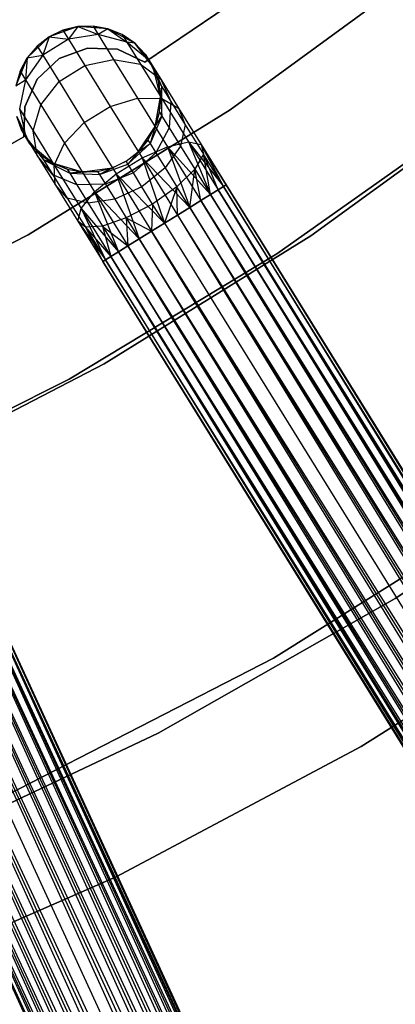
# Model space of a CAD drawing. Extents: x -102 to 102, y -101 to 102.
# Tile 304 of 481: x 21 to 26, y -47 to -34. Entities that reach past the tile are written whole.
import ezdxf

# ---------------------------------------------------------------- set-up
doc = ezdxf.new("R2010")
doc.units = 0
doc.header["$LTSCALE"] = 25.4
doc.layers.get('0').update_dxf_attribs({"linetype": 'CONTINUOUS'})

# ---------------------------------------------------------------- blocks, each defined once
blk = doc.blocks.new('NL2500011659_STL')
at = {"color": 0}
for p, q in [((26.331, -33.315, 1), (23.704, -35.232, 1)), ((23.704, -35.232, -6.5), (26.331, -33.315, -6.5)), ((23.704, -35.232, -6.5), (26.331, -33.315, -6.5)), ((26.331, -33.315, 1), (23.704, -35.232, 1)), ((23.835, -33.698), (22.538, -34.578)), ((22.538, -34.578, -2), (23.835, -33.698, -2)), ((22.538, -34.578, -2), (23.835, -33.698, -2)), ((23.835, -33.698), (22.538, -34.578)), ((21.618, -34.093, 0), (21.226, -34.234, 0)), ((21.618, -34.093, 0), (21.226, -34.234, 0)), ((21.618, -34.093, -5.5), (21.415, -34.143, -5.5)), ((21.415, -34.143, -5.5), (21.618, -34.093, 0)), ((21.415, -34.143, -5.5), (21.618, -34.093, 0)), ((21.618, -34.093, -5.5), (21.415, -34.143, -5.5)), ((21.618, -34.093, -5.5), (21.491, -34.267, -6.42)), ((21.618, -34.093, -5.5), (21.491, -34.267, -6.42)), ((21.827, -34.087, -5.5), (21.618, -34.093, 0)), ((21.827, -34.087, -5.5), (21.618, -34.093, -5.5)), ((21.827, -34.087, -5.5), (21.618, -34.093, 0)), ((21.827, -34.087, -5.5), (21.618, -34.093, -5.5)), ((22.032, -34.124, 0), (21.618, -34.093, 0)), ((22.032, -34.124, 0), (21.618, -34.093, 0)), ((21.618, -34.093, -5.5), (21.618, -34.093, 0)), ((21.618, -34.093, -5.5), (21.618, -34.093, 0)), ((21.618, -34.093, -5.5), (21.899, -34.203, -6.368)), ((21.618, -34.093, -5.5), (21.899, -34.203, -6.368)), ((22.032, -34.124, -5.5), (21.827, -34.087, -5.5)), ((21.827, -34.087, -5.5), (22.032, -34.124, 0)), ((21.827, -34.087, -5.5), (22.032, -34.124, 0)), ((21.827, -34.087, -5.5), (21.899, -34.203, -6.368)), ((21.827, -34.087, -5.5), (21.899, -34.203, -6.368)), ((22.032, -34.124, -5.5), (21.827, -34.087, -5.5)), ((21.226, -34.234, 0), (20.926, -34.521, 0)), ((21.226, -34.234, 0), (20.926, -34.521, 0)), ((21.226, -34.234, 0), (21.061, -34.362, -5.5)), ((21.226, -34.234, -5.5), (21.061, -34.362, -5.5)), ((21.226, -34.234, 0), (21.061, -34.362, -5.5)), ((21.226, -34.234, -5.5), (21.061, -34.362, -5.5)), ((21.226, -34.234, -5.5), (21.138, -34.486, -6.42)), ((21.226, -34.234, -5.5), (21.138, -34.486, -6.42)), ((21.415, -34.143, -5.5), (21.226, -34.234, 0)), ((21.415, -34.143, -5.5), (21.226, -34.234, 0)), ((21.415, -34.143, -5.5), (21.226, -34.234, -5.5)), ((21.415, -34.143, -5.5), (21.226, -34.234, -5.5)), ((21.226, -34.234, -5.5), (21.226, -34.234, 0)), ((21.226, -34.234, -5.5), (21.226, -34.234, 0)), ((21.226, -34.234, -5.5), (21.491, -34.267, -6.42)), ((21.226, -34.234, -5.5), (21.491, -34.267, -6.42)), ((21.415, -34.143, -5.5), (21.491, -34.267, -6.42)), ((21.415, -34.143, -5.5), (21.491, -34.267, -6.42)), ((21.899, -34.203, -6.368), (21.491, -34.267, -6.42)), ((21.899, -34.203, -6.368), (21.491, -34.267, -6.42)), ((22.032, -34.124, -5.5), (21.899, -34.203, -6.368)), ((22.032, -34.124, -5.5), (21.899, -34.203, -6.368)), ((22.29, -34.307, -6.273), (21.899, -34.203, -6.368)), ((21.899, -34.203, -6.368), (22.109, -34.543, -7.151)), ((21.899, -34.203, -6.368), (22.109, -34.543, -7.151)), ((22.29, -34.307, -6.273), (21.899, -34.203, -6.368)), ((22.399, -34.32, 0), (22.032, -34.124, 0)), ((22.226, -34.203, -5.5), (22.032, -34.124, 0)), ((22.399, -34.32, 0), (22.032, -34.124, 0)), ((22.226, -34.203, -5.5), (22.032, -34.124, -5.5)), ((22.032, -34.124, -5.5), (22.032, -34.124, 0)), ((22.226, -34.203, -5.5), (22.032, -34.124, 0)), ((22.032, -34.124, -5.5), (22.032, -34.124, 0)), ((22.032, -34.124, -5.5), (22.29, -34.307, -6.273)), ((22.226, -34.203, -5.5), (22.032, -34.124, -5.5)), ((22.032, -34.124, -5.5), (22.29, -34.307, -6.273)), ((22.399, -34.32, -5.5), (22.226, -34.203, -5.5)), ((22.226, -34.203, -5.5), (22.399, -34.32, 0)), ((22.226, -34.203, -5.5), (22.399, -34.32, 0)), ((22.226, -34.203, -5.5), (22.29, -34.307, -6.273)), ((22.226, -34.203, -5.5), (22.29, -34.307, -6.273)), ((22.399, -34.32, -5.5), (22.226, -34.203, -5.5)), ((21.061, -34.362, -5.5), (20.926, -34.521, 0)), ((21.061, -34.362, -5.5), (20.926, -34.521, -5.5)), ((21.061, -34.362, -5.5), (20.926, -34.521, 0)), ((21.061, -34.362, -5.5), (20.926, -34.521, -5.5)), ((21.061, -34.362, -5.5), (21.138, -34.486, -6.42)), ((21.061, -34.362, -5.5), (21.138, -34.486, -6.42)), ((21.491, -34.267, -6.42), (21.138, -34.486, -6.42)), ((21.491, -34.267, -6.42), (21.138, -34.486, -6.42)), ((21.491, -34.267, -6.42), (21.714, -34.626, -7.251)), ((21.491, -34.267, -6.42), (21.714, -34.626, -7.251)), ((22.399, -34.32, -5.5), (22.29, -34.307, -6.273)), ((22.399, -34.32, -5.5), (22.29, -34.307, -6.273)), ((22.598, -34.559, -6.15), (22.29, -34.307, -6.273)), ((22.29, -34.307, -6.273), (22.477, -34.609, -6.969)), ((22.29, -34.307, -6.273), (22.477, -34.609, -6.969)), ((22.598, -34.559, -6.15), (22.29, -34.307, -6.273)), ((22.653, -34.649, 0), (22.399, -34.32, 0)), ((22.543, -34.471, -5.5), (22.399, -34.32, 0)), ((22.653, -34.649, 0), (22.399, -34.32, 0)), ((22.543, -34.471, -5.5), (22.399, -34.32, -5.5)), ((22.399, -34.32, -5.5), (22.399, -34.32, 0)), ((22.543, -34.471, -5.5), (22.399, -34.32, 0)), ((22.399, -34.32, -5.5), (22.399, -34.32, 0)), ((22.399, -34.32, -5.5), (22.598, -34.559, -6.15)), ((22.543, -34.471, -5.5), (22.399, -34.32, -5.5)), ((22.399, -34.32, -5.5), (22.598, -34.559, -6.15)), ((21.138, -34.486, -6.42), (20.9, -34.822, -6.368)), ((21.138, -34.486, -6.42), (20.9, -34.822, -6.368)), ((20.926, -34.521, -5.5), (21.138, -34.486, -6.42)), ((20.926, -34.521, -5.5), (21.138, -34.486, -6.42)), ((21.138, -34.486, -6.42), (21.361, -34.845, -7.251)), ((21.138, -34.486, -6.42), (21.361, -34.845, -7.251)), ((21.751, -34.387), (21.363, -34.531)), ((21.363, -34.531, -2), (21.751, -34.387, -2)), ((21.363, -34.531, -2), (21.751, -34.387, -2)), ((21.751, -34.387), (21.363, -34.531)), ((22.163, -34.404), (21.751, -34.387)), ((21.751, -34.387), (21.751, -34.387, -2)), ((21.751, -34.387, -2), (22.163, -34.404, -2)), ((21.751, -34.387), (21.751, -34.387, -2)), ((21.751, -34.387, -2), (22.163, -34.404, -2)), ((22.163, -34.404), (21.751, -34.387)), ((22.538, -34.578), (22.163, -34.404)), ((22.163, -34.404), (22.163, -34.404, -2)), ((22.163, -34.404, -2), (22.538, -34.578, -2)), ((22.163, -34.404), (22.163, -34.404, -2)), ((22.163, -34.404, -2), (22.538, -34.578, -2)), ((22.538, -34.578), (22.163, -34.404)), ((22.543, -34.471, -5.5), (22.598, -34.559, -6.15)), ((22.543, -34.471, -5.5), (22.653, -34.649, 0)), ((22.543, -34.471, -5.5), (22.653, -34.649, 0)), ((22.543, -34.471, -5.5), (22.598, -34.559, -6.15)), ((20.926, -34.521, 0), (20.769, -34.906, 0)), ((20.926, -34.521, 0), (20.769, -34.906, 0)), ((20.926, -34.521, -5.5), (20.827, -34.705, -5.5)), ((20.827, -34.705, -5.5), (20.926, -34.521, 0)), ((20.827, -34.705, -5.5), (20.926, -34.521, 0)), ((20.926, -34.521, -5.5), (20.827, -34.705, -5.5)), ((20.926, -34.521, -5.5), (20.9, -34.822, -6.368)), ((20.926, -34.521, -5.5), (20.9, -34.822, -6.368)), ((20.926, -34.521, -5.5), (20.926, -34.521, 0)), ((20.926, -34.521, -5.5), (20.926, -34.521, 0)), ((21.363, -34.531), (21.061, -34.813)), ((21.061, -34.813, -2), (21.363, -34.531, -2)), ((21.061, -34.813, -2), (21.363, -34.531, -2)), ((21.363, -34.531), (21.061, -34.813)), ((21.361, -34.845, -7.251), (21.714, -34.626, -7.251)), ((21.361, -34.845, -7.251), (21.714, -34.626, -7.251)), ((21.363, -34.531), (21.363, -34.531, -2)), ((21.363, -34.531), (21.363, -34.531, -2)), ((21.714, -34.626, -7.251), (22.109, -34.543, -7.151)), ((21.714, -34.626, -7.251), (22.109, -34.543, -7.151)), ((21.714, -34.626, -7.251), (22.061, -35.186, -7.909)), ((21.714, -34.626, -7.251), (22.061, -35.186, -7.909)), ((22.109, -34.543, -7.151), (22.436, -35.071, -7.773)), ((22.109, -34.543, -7.151), (22.436, -35.071, -7.773)), ((22.109, -34.543, -7.151), (22.477, -34.609, -6.969)), ((22.109, -34.543, -7.151), (22.477, -34.609, -6.969)), ((22.477, -34.609, -6.969), (22.768, -35.079, -7.523)), ((22.477, -34.609, -6.969), (22.768, -35.079, -7.523)), ((22.477, -34.609, -6.969), (22.755, -34.813, -6.737)), ((22.477, -34.609, -6.969), (22.755, -34.813, -6.737)), ((22.538, -34.578), (22.538, -34.578, -2)), ((22.538, -34.578), (22.538, -34.578, -2)), ((22.653, -34.649, -5.5), (22.598, -34.559, -6.15)), ((22.653, -34.649, -5.5), (22.598, -34.559, -6.15)), ((22.768, -34.916, -6.023), (22.598, -34.559, -6.15)), ((22.598, -34.559, -6.15), (22.755, -34.813, -6.737)), ((22.598, -34.559, -6.15), (22.755, -34.813, -6.737)), ((22.768, -34.916, -6.023), (22.598, -34.559, -6.15)), ((20.827, -34.705, -5.5), (20.769, -34.906, 0)), ((20.827, -34.705, -5.5), (20.769, -34.906, -5.5)), ((20.827, -34.705, -5.5), (20.769, -34.906, 0)), ((20.827, -34.705, -5.5), (20.769, -34.906, -5.5)), ((20.827, -34.705, -5.5), (20.9, -34.822, -6.368)), ((20.827, -34.705, -5.5), (20.9, -34.822, -6.368)), ((22.752, -35.053, 0), (22.653, -34.649, 0)), ((22.724, -34.846, -5.5), (22.653, -34.649, 0)), ((22.752, -35.053, 0), (22.653, -34.649, 0)), ((22.724, -34.846, -5.5), (22.653, -34.649, -5.5)), ((22.653, -34.649, -5.5), (22.653, -34.649, 0)), ((22.724, -34.846, -5.5), (22.653, -34.649, 0)), ((22.653, -34.649, -5.5), (22.653, -34.649, 0)), ((22.653, -34.649, -5.5), (22.768, -34.916, -6.023)), ((22.724, -34.846, -5.5), (22.653, -34.649, -5.5)), ((22.653, -34.649, -5.5), (22.768, -34.916, -6.023)), ((20.769, -34.906, -5.5), (20.9, -34.822, -6.368)), ((20.769, -34.906, -5.5), (20.9, -34.822, -6.368)), ((20.9, -34.822, -6.368), (20.818, -35.219, -6.273)), ((20.9, -34.822, -6.368), (20.818, -35.219, -6.273)), ((21.061, -34.813), (20.892, -35.19)), ((20.892, -35.19, -2), (21.061, -34.813, -2)), ((20.892, -35.19, -2), (21.061, -34.813, -2)), ((21.061, -34.813), (20.892, -35.19)), ((20.9, -34.822, -6.368), (21.11, -35.162, -7.151)), ((20.9, -34.822, -6.368), (21.11, -35.162, -7.151)), ((21.061, -34.813), (21.061, -34.813, -2)), ((21.061, -34.813), (21.061, -34.813, -2)), ((21.11, -35.162, -7.151), (21.361, -34.845, -7.251)), ((21.11, -35.162, -7.151), (21.361, -34.845, -7.251)), ((21.361, -34.845, -7.251), (21.707, -35.405, -7.909)), ((21.361, -34.845, -7.251), (21.707, -35.405, -7.909)), ((22.752, -35.053, -5.5), (22.724, -34.846, -5.5)), ((22.724, -34.846, -5.5), (22.752, -35.053, 0)), ((22.724, -34.846, -5.5), (22.752, -35.053, 0)), ((22.724, -34.846, -5.5), (22.768, -34.916, -6.023)), ((22.724, -34.846, -5.5), (22.768, -34.916, -6.023)), ((22.752, -35.053, -5.5), (22.724, -34.846, -5.5)), ((22.752, -35.053, -5.5), (22.768, -34.916, -6.023)), ((22.752, -35.053, -5.5), (22.768, -34.916, -6.023)), ((22.755, -34.813, -6.737), (23, -35.209, -7.203)), ((22.755, -34.813, -6.737), (23, -35.209, -7.203)), ((22.755, -34.813, -6.737), (22.894, -35.12, -6.494)), ((22.755, -34.813, -6.737), (22.894, -35.12, -6.494)), ((22.771, -35.317, -5.911), (22.768, -34.916, -6.023)), ((22.768, -34.916, -6.023), (22.894, -35.12, -6.494)), ((22.768, -34.916, -6.023), (22.894, -35.12, -6.494)), ((22.771, -35.317, -5.911), (22.768, -34.916, -6.023)), ((22.678, -35.462, 0), (22.752, -35.053, 0)), ((22.678, -35.462, 0), (22.752, -35.053, 0)), ((22.737, -35.262, -5.5), (22.752, -35.053, 0)), ((22.737, -35.262, -5.5), (22.752, -35.053, -5.5)), ((22.737, -35.262, -5.5), (22.752, -35.053, 0)), ((22.737, -35.262, -5.5), (22.752, -35.053, -5.5)), ((22.752, -35.053, -5.5), (22.752, -35.053, 0)), ((22.752, -35.053, -5.5), (22.752, -35.053, 0)), ((22.752, -35.053, -5.5), (22.771, -35.317, -5.911)), ((22.752, -35.053, -5.5), (22.771, -35.317, -5.911)), ((24.809, -36.959, 1), (27.501, -35.003, 1)), ((27.501, -35.003, 2), (24.809, -36.959, 2)), ((24.809, -36.959, 1), (27.501, -35.003, 1)), ((27.501, -35.003, 2), (24.809, -36.959, 2)), ((21.005, -35.521, -6.969), (21.11, -35.162, -7.151)), ((21.005, -35.521, -6.969), (21.11, -35.162, -7.151)), ((21.11, -35.162, -7.151), (21.437, -35.69, -7.773)), ((21.11, -35.162, -7.151), (21.437, -35.69, -7.773)), ((21.707, -35.405, -7.909), (22.061, -35.186, -7.909)), ((21.707, -35.405, -7.909), (22.061, -35.186, -7.909)), ((22.061, -35.186, -7.909), (22.436, -35.071, -7.773)), ((22.061, -35.186, -7.909), (22.436, -35.071, -7.773)), ((22.061, -35.186, -7.909), (22.498, -35.892, -8.332)), ((22.061, -35.186, -7.909), (22.498, -35.892, -8.332)), ((22.436, -35.071, -7.773), (22.848, -35.737, -8.172)), ((22.436, -35.071, -7.773), (22.848, -35.737, -8.172)), ((22.436, -35.071, -7.773), (22.768, -35.079, -7.523)), ((22.436, -35.071, -7.773), (22.768, -35.079, -7.523)), ((22.768, -35.079, -7.523), (23.135, -35.672, -7.878)), ((22.768, -35.079, -7.523), (23.135, -35.672, -7.878)), ((22.768, -35.079, -7.523), (23, -35.209, -7.203)), ((22.768, -35.079, -7.523), (23, -35.209, -7.203)), ((22.894, -35.12, -6.494), (22.871, -35.478, -6.282)), ((22.894, -35.12, -6.494), (22.871, -35.478, -6.282)), ((22.894, -35.12, -6.494), (23.091, -35.439, -6.868)), ((22.894, -35.12, -6.494), (23.091, -35.439, -6.868)), ((20.782, -35.322, 0), (20.962, -35.696, 0)), ((20.782, -35.322, -5.5), (20.852, -35.519, -5.5)), ((20.852, -35.519, -5.5), (20.782, -35.322, 0)), ((20.852, -35.519, -5.5), (20.782, -35.322, 0)), ((20.782, -35.322, 0), (20.962, -35.696, 0)), ((20.782, -35.322, -5.5), (20.852, -35.519, -5.5)), ((20.782, -35.322, -5.5), (20.906, -35.606, -6.15)), ((20.782, -35.322, -5.5), (20.906, -35.606, -6.15)), ((20.818, -35.219, -6.273), (20.906, -35.606, -6.15)), ((20.818, -35.219, -6.273), (20.906, -35.606, -6.15)), ((20.818, -35.219, -6.273), (21.005, -35.521, -6.969)), ((20.818, -35.219, -6.273), (21.005, -35.521, -6.969)), ((20.892, -35.19), (20.881, -35.603)), ((20.881, -35.603, -2), (20.892, -35.19, -2)), ((20.881, -35.603, -2), (20.892, -35.19, -2)), ((20.892, -35.19), (20.881, -35.603)), ((20.892, -35.19), (20.892, -35.19, -2)), ((20.892, -35.19), (20.892, -35.19, -2)), ((23.704, -35.232, 1), (20.938, -36.942, 1)), ((20.938, -36.942, -6.5), (23.704, -35.232, -6.5)), ((20.938, -36.942, -6.5), (23.704, -35.232, -6.5)), ((23.704, -35.232, 1), (20.938, -36.942, 1)), ((22.771, -35.317, -5.911), (22.608, -35.692, -5.836)), ((22.771, -35.317, -5.911), (22.608, -35.692, -5.836)), ((22.678, -35.462, -5.5), (22.737, -35.262, -5.5)), ((22.737, -35.262, -5.5), (22.678, -35.462, 0)), ((22.737, -35.262, -5.5), (22.678, -35.462, 0)), ((22.678, -35.462, -5.5), (22.737, -35.262, -5.5)), ((22.678, -35.462, -5.5), (22.771, -35.317, -5.911)), ((22.678, -35.462, -5.5), (22.771, -35.317, -5.911)), ((22.737, -35.262, -5.5), (22.771, -35.317, -5.911)), ((22.737, -35.262, -5.5), (22.771, -35.317, -5.911)), ((22.771, -35.317, -5.911), (22.871, -35.478, -6.282)), ((22.771, -35.317, -5.911), (22.871, -35.478, -6.282)), ((23, -35.209, -7.203), (23.309, -35.708, -7.502)), ((23, -35.209, -7.203), (23.309, -35.708, -7.502)), ((23, -35.209, -7.203), (23.091, -35.439, -6.868)), ((23, -35.209, -7.203), (23.091, -35.439, -6.868)), ((23.704, -35.232, -6.5), (23.704, -35.232, 1)), ((23.704, -35.232, -6.5), (23.704, -35.232, 1)), ((24.347, -37.205, 1), (27.059, -35.283, 1)), ((27.059, -35.283, -6.5), (24.347, -37.205, -6.5)), ((24.347, -37.205, 1), (27.059, -35.283, 1)), ((27.059, -35.283, -6.5), (24.347, -37.205, -6.5)), ((21.437, -35.69, -7.773), (21.707, -35.405, -7.909)), ((21.437, -35.69, -7.773), (21.707, -35.405, -7.909)), ((21.707, -35.405, -7.909), (22.144, -36.111, -8.332)), ((21.707, -35.405, -7.909), (22.144, -36.111, -8.332)), ((23.091, -35.439, -6.868), (23.026, -35.728, -6.577)), ((23.091, -35.439, -6.868), (23.026, -35.728, -6.577)), ((23.091, -35.439, -6.868), (23.339, -35.839, -7.108)), ((23.091, -35.439, -6.868), (23.339, -35.839, -7.108)), ((20.852, -35.519, -5.5), (20.962, -35.696, 0)), ((20.852, -35.519, -5.5), (20.962, -35.696, 0)), ((20.852, -35.519, -5.5), (20.906, -35.606, -6.15)), ((20.852, -35.519, -5.5), (20.906, -35.606, -6.15)), ((21.064, -35.86, -6.737), (21.005, -35.521, -6.969)), ((21.005, -35.521, -6.969), (21.296, -35.991, -7.523)), ((21.005, -35.521, -6.969), (21.296, -35.991, -7.523)), ((21.064, -35.86, -6.737), (21.005, -35.521, -6.969)), ((22.445, -35.806, 0), (22.678, -35.462, 0)), ((22.445, -35.806, 0), (22.678, -35.462, 0)), ((22.58, -35.646, -5.5), (22.678, -35.462, 0)), ((22.58, -35.646, -5.5), (22.678, -35.462, -5.5)), ((22.58, -35.646, -5.5), (22.678, -35.462, 0)), ((22.58, -35.646, -5.5), (22.678, -35.462, -5.5)), ((22.678, -35.462, -5.5), (22.608, -35.692, -5.836)), ((22.678, -35.462, -5.5), (22.608, -35.692, -5.836)), ((22.678, -35.462, -5.5), (22.678, -35.462, 0)), ((22.678, -35.462, -5.5), (22.678, -35.462, 0)), ((22.871, -35.478, -6.282), (22.689, -35.823, -6.139)), ((22.871, -35.478, -6.282), (22.689, -35.823, -6.139)), ((22.871, -35.478, -6.282), (23.026, -35.728, -6.577)), ((22.871, -35.478, -6.282), (23.026, -35.728, -6.577)), ((20.881, -35.603), (19.513, -36.37)), ((19.513, -36.37, -2), (20.881, -35.603, -2)), ((19.513, -36.37, -2), (20.881, -35.603, -2)), ((20.881, -35.603), (19.513, -36.37)), ((20.881, -35.603), (20.881, -35.603, -2)), ((20.881, -35.603), (20.881, -35.603, -2)), ((20.962, -35.696, -5.5), (20.906, -35.606, -6.15)), ((21.107, -35.847, -5.5), (20.906, -35.606, -6.15)), ((20.906, -35.606, -6.15), (21.15, -35.918, -6.023)), ((21.107, -35.847, -5.5), (20.906, -35.606, -6.15)), ((20.962, -35.696, -5.5), (20.906, -35.606, -6.15)), ((20.906, -35.606, -6.15), (21.15, -35.918, -6.023)), ((20.906, -35.606, -6.15), (21.064, -35.86, -6.737)), ((20.906, -35.606, -6.15), (21.064, -35.86, -6.737)), ((20.962, -35.696, 0), (21.28, -35.965, 0)), ((20.962, -35.696, -5.5), (20.962, -35.696, 0)), ((20.962, -35.696, -5.5), (20.962, -35.696, 0)), ((20.962, -35.696, -5.5), (21.107, -35.847, -5.5)), ((21.107, -35.847, -5.5), (20.962, -35.696, 0)), ((21.107, -35.847, -5.5), (20.962, -35.696, 0)), ((20.962, -35.696, 0), (21.28, -35.965, 0)), ((20.962, -35.696, -5.5), (21.107, -35.847, -5.5)), ((21.296, -35.991, -7.523), (21.437, -35.69, -7.773)), ((21.296, -35.991, -7.523), (21.437, -35.69, -7.773)), ((21.437, -35.69, -7.773), (21.849, -36.356, -8.172)), ((21.437, -35.69, -7.773), (21.849, -36.356, -8.172)), ((22.608, -35.692, -5.836), (22.305, -35.976, -5.809)), ((22.608, -35.692, -5.836), (22.305, -35.976, -5.809)), ((22.445, -35.806, -5.5), (22.58, -35.646, -5.5)), ((22.58, -35.646, -5.5), (22.445, -35.806, 0)), ((22.58, -35.646, -5.5), (22.445, -35.806, 0)), ((22.445, -35.806, -5.5), (22.58, -35.646, -5.5)), ((22.445, -35.806, -5.5), (22.608, -35.692, -5.836)), ((22.445, -35.806, -5.5), (22.608, -35.692, -5.836)), ((22.58, -35.646, -5.5), (22.608, -35.692, -5.836)), ((22.58, -35.646, -5.5), (22.608, -35.692, -5.836)), ((22.608, -35.692, -5.836), (22.689, -35.823, -6.139)), ((22.608, -35.692, -5.836), (22.689, -35.823, -6.139)), ((22.848, -35.737, -8.172), (23.135, -35.672, -7.878)), ((22.848, -35.737, -8.172), (23.135, -35.672, -7.878)), ((23.135, -35.672, -7.878), (23.438, -36.393, -8.169)), ((23.135, -35.672, -7.878), (23.438, -36.393, -8.169)), ((23.135, -35.672, -7.878), (23.542, -36.328, -8)), ((23.135, -35.672, -7.878), (23.542, -36.328, -8)), ((23.135, -35.672, -7.878), (23.614, -36.284, -7.809)), ((23.135, -35.672, -7.878), (23.614, -36.284, -7.809)), ((23.135, -35.672, -7.878), (23.309, -35.708, -7.502)), ((23.135, -35.672, -7.878), (23.309, -35.708, -7.502)), ((23.309, -35.708, -7.502), (23.614, -36.284, -7.809)), ((23.309, -35.708, -7.502), (23.614, -36.284, -7.809)), ((23.309, -35.708, -7.502), (23.651, -36.261, -7.605)), ((23.614, -36.284, -7.191), (23.309, -35.708, -7.502)), ((23.309, -35.708, -7.502), (23.339, -35.839, -7.108)), ((23.614, -36.284, -7.191), (23.309, -35.708, -7.502)), ((23.651, -36.261, -7.395), (23.309, -35.708, -7.502)), ((23.651, -36.261, -7.395), (23.309, -35.708, -7.502)), ((23.309, -35.708, -7.502), (23.651, -36.261, -7.605)), ((23.309, -35.708, -7.502), (23.339, -35.839, -7.108)), ((21.277, -36.122, -6.494), (21.064, -35.86, -6.737)), ((21.064, -35.86, -6.737), (21.309, -36.256, -7.203)), ((21.064, -35.86, -6.737), (21.309, -36.256, -7.203)), ((21.277, -36.122, -6.494), (21.064, -35.86, -6.737)), ((21.107, -35.847, -5.5), (21.28, -35.965, 0)), ((21.107, -35.847, -5.5), (21.28, -35.965, -5.5)), ((21.107, -35.847, -5.5), (21.28, -35.965, 0)), ((21.107, -35.847, -5.5), (21.28, -35.965, -5.5)), ((21.107, -35.847, -5.5), (21.15, -35.918, -6.023)), ((21.107, -35.847, -5.5), (21.15, -35.918, -6.023)), ((22.279, -35.934, 0), (22.445, -35.806, 0)), ((22.279, -35.934, -5.5), (22.445, -35.806, -5.5)), ((22.279, -35.934, 0), (22.445, -35.806, 0)), ((22.279, -35.934, -5.5), (22.445, -35.806, -5.5)), ((22.445, -35.806, -5.5), (22.305, -35.976, -5.809)), ((22.445, -35.806, -5.5), (22.305, -35.976, -5.809)), ((22.689, -35.823, -6.139), (22.38, -36.096, -6.088)), ((22.689, -35.823, -6.139), (22.38, -36.096, -6.088)), ((22.445, -35.806, -5.5), (22.445, -35.806, 0)), ((22.445, -35.806, -5.5), (22.445, -35.806, 0)), ((22.498, -35.892, -8.332), (22.848, -35.737, -8.172)), ((22.498, -35.892, -8.332), (22.848, -35.737, -8.172)), ((22.689, -35.823, -6.139), (22.815, -36.027, -6.379)), ((22.689, -35.823, -6.139), (22.815, -36.027, -6.379)), ((23.026, -35.728, -6.577), (22.815, -36.027, -6.379)), ((23.026, -35.728, -6.577), (22.815, -36.027, -6.379)), ((22.848, -35.737, -8.172), (23.151, -36.57, -8.414)), ((22.848, -35.737, -8.172), (23.151, -36.57, -8.414)), ((22.848, -35.737, -8.172), (23.305, -36.475, -8.309)), ((22.848, -35.737, -8.172), (23.305, -36.475, -8.309)), ((22.848, -35.737, -8.172), (23.438, -36.393, -8.169)), ((22.848, -35.737, -8.172), (23.438, -36.393, -8.169)), ((23.026, -35.728, -6.577), (23.221, -36.043, -6.766)), ((23.026, -35.728, -6.577), (23.221, -36.043, -6.766)), ((23.339, -35.839, -7.108), (23.221, -36.043, -6.766)), ((23.339, -35.839, -7.108), (23.221, -36.043, -6.766)), ((23.438, -36.393, -6.831), (23.339, -35.839, -7.108)), ((23.542, -36.328, -7), (23.339, -35.839, -7.108)), ((23.438, -36.393, -6.831), (23.339, -35.839, -7.108)), ((23.542, -36.328, -7), (23.339, -35.839, -7.108)), ((23.614, -36.284, -7.191), (23.339, -35.839, -7.108)), ((23.614, -36.284, -7.191), (23.339, -35.839, -7.108)), ((21.473, -36.044, -5.5), (21.15, -35.918, -6.023)), ((21.15, -35.918, -6.023), (21.508, -36.099, -5.911)), ((21.28, -35.965, -5.5), (21.15, -35.918, -6.023)), ((21.473, -36.044, -5.5), (21.15, -35.918, -6.023)), ((21.28, -35.965, -5.5), (21.15, -35.918, -6.023)), ((21.15, -35.918, -6.023), (21.508, -36.099, -5.911)), ((21.15, -35.918, -6.023), (21.277, -36.122, -6.494)), ((21.15, -35.918, -6.023), (21.277, -36.122, -6.494)), ((21.28, -35.965, 0), (21.679, -36.081, 0)), ((21.28, -35.965, -5.5), (21.28, -35.965, 0)), ((21.28, -35.965, -5.5), (21.28, -35.965, 0)), ((21.28, -35.965, -5.5), (21.473, -36.044, -5.5)), ((21.473, -36.044, -5.5), (21.28, -35.965, 0)), ((21.473, -36.044, -5.5), (21.28, -35.965, 0)), ((21.28, -35.965, 0), (21.679, -36.081, 0)), ((21.28, -35.965, -5.5), (21.473, -36.044, -5.5)), ((21.309, -36.256, -7.203), (21.296, -35.991, -7.523)), ((21.296, -35.991, -7.523), (21.663, -36.583, -7.878)), ((21.296, -35.991, -7.523), (21.663, -36.583, -7.878)), ((21.309, -36.256, -7.203), (21.296, -35.991, -7.523)), ((22.279, -35.934, -5.5), (21.916, -36.12, -5.836)), ((22.279, -35.934, -5.5), (21.916, -36.12, -5.836)), ((21.916, -36.12, -5.836), (22.305, -35.976, -5.809)), ((21.916, -36.12, -5.836), (22.305, -35.976, -5.809)), ((22.091, -36.025, 0), (22.279, -35.934, 0)), ((22.091, -36.025, -5.5), (22.279, -35.934, -5.5)), ((22.091, -36.025, 0), (22.279, -35.934, 0)), ((22.091, -36.025, -5.5), (22.279, -35.934, -5.5)), ((22.144, -36.111, -8.332), (22.498, -35.892, -8.332)), ((22.144, -36.111, -8.332), (22.498, -35.892, -8.332)), ((22.279, -35.934, -5.5), (22.279, -35.934, 0)), ((22.279, -35.934, -5.5), (22.279, -35.934, 0)), ((22.305, -35.976, -5.809), (22.279, -35.934, -5.5)), ((22.305, -35.976, -5.809), (22.279, -35.934, -5.5)), ((22.38, -36.096, -6.088), (22.305, -35.976, -5.809)), ((22.38, -36.096, -6.088), (22.305, -35.976, -5.809)), ((22.498, -35.892, -8.332), (22.806, -36.784, -8.5)), ((22.498, -35.892, -8.332), (22.806, -36.784, -8.5)), ((22.498, -35.892, -8.332), (22.982, -36.675, -8.478)), ((22.498, -35.892, -8.332), (22.982, -36.675, -8.478)), ((22.498, -35.892, -8.332), (23.151, -36.57, -8.414)), ((22.498, -35.892, -8.332), (23.151, -36.57, -8.414)), ((21.607, -36.26, -6.282), (21.277, -36.122, -6.494)), ((21.277, -36.122, -6.494), (21.474, -36.44, -6.868)), ((21.277, -36.122, -6.494), (21.474, -36.44, -6.868)), ((21.607, -36.26, -6.282), (21.277, -36.122, -6.494)), ((21.473, -36.044, -5.5), (21.679, -36.081, 0)), ((21.473, -36.044, -5.5), (21.679, -36.081, -5.5)), ((21.473, -36.044, -5.5), (21.679, -36.081, 0)), ((21.473, -36.044, -5.5), (21.679, -36.081, -5.5)), ((21.473, -36.044, -5.5), (21.508, -36.099, -5.911)), ((21.473, -36.044, -5.5), (21.508, -36.099, -5.911)), ((21.888, -36.075, -5.5), (21.508, -36.099, -5.911)), ((21.888, -36.075, -5.5), (21.508, -36.099, -5.911)), ((21.679, -36.081, -5.5), (21.508, -36.099, -5.911)), ((21.679, -36.081, -5.5), (21.508, -36.099, -5.911)), ((21.508, -36.099, -5.911), (21.916, -36.12, -5.836)), ((21.508, -36.099, -5.911), (21.916, -36.12, -5.836)), ((21.508, -36.099, -5.911), (21.607, -36.26, -6.282)), ((21.508, -36.099, -5.911), (21.607, -36.26, -6.282)), ((21.679, -36.081, 0), (22.091, -36.025, 0)), ((21.679, -36.081, 0), (22.091, -36.025, 0)), ((21.679, -36.081, -5.5), (21.888, -36.075, -5.5)), ((21.888, -36.075, -5.5), (21.679, -36.081, 0)), ((21.888, -36.075, -5.5), (21.679, -36.081, 0)), ((21.679, -36.081, -5.5), (21.888, -36.075, -5.5)), ((21.679, -36.081, -5.5), (21.679, -36.081, 0)), ((21.679, -36.081, -5.5), (21.679, -36.081, 0)), ((21.849, -36.356, -8.172), (22.144, -36.111, -8.332)), ((21.849, -36.356, -8.172), (22.144, -36.111, -8.332)), ((21.888, -36.075, -5.5), (22.091, -36.025, 0)), ((21.888, -36.075, -5.5), (22.091, -36.025, 0)), ((21.888, -36.075, -5.5), (22.091, -36.025, -5.5)), ((21.888, -36.075, -5.5), (22.091, -36.025, -5.5)), ((21.888, -36.075, -5.5), (21.916, -36.12, -5.836)), ((21.888, -36.075, -5.5), (21.916, -36.12, -5.836)), ((22.091, -36.025, -5.5), (21.916, -36.12, -5.836)), ((22.091, -36.025, -5.5), (21.916, -36.12, -5.836)), ((21.916, -36.12, -5.836), (21.997, -36.251, -6.139)), ((21.916, -36.12, -5.836), (21.997, -36.251, -6.139)), ((22.38, -36.096, -6.088), (21.997, -36.251, -6.139)), ((22.38, -36.096, -6.088), (21.997, -36.251, -6.139)), ((22.091, -36.025, -5.5), (22.091, -36.025, 0)), ((22.091, -36.025, -5.5), (22.091, -36.025, 0)), ((22.144, -36.111, -8.332), (22.46, -36.998, -8.414)), ((22.144, -36.111, -8.332), (22.46, -36.998, -8.414)), ((22.144, -36.111, -8.332), (22.629, -36.894, -8.478)), ((22.144, -36.111, -8.332), (22.629, -36.894, -8.478)), ((22.144, -36.111, -8.332), (22.806, -36.784, -8.5)), ((22.144, -36.111, -8.332), (22.806, -36.784, -8.5)), ((22.496, -36.285, -6.309), (22.38, -36.096, -6.088)), ((22.496, -36.285, -6.309), (22.38, -36.096, -6.088)), ((22.815, -36.027, -6.379), (22.496, -36.285, -6.309)), ((22.815, -36.027, -6.379), (22.496, -36.285, -6.309)), ((22.815, -36.027, -6.379), (22.975, -36.285, -6.533)), ((22.815, -36.027, -6.379), (22.975, -36.285, -6.533)), ((22.975, -36.285, -6.533), (23.221, -36.043, -6.766)), ((22.975, -36.285, -6.533), (23.221, -36.043, -6.766)), ((23.151, -36.57, -6.586), (23.221, -36.043, -6.766)), ((23.151, -36.57, -6.586), (23.221, -36.043, -6.766)), ((23.221, -36.043, -6.766), (23.438, -36.393, -6.831)), ((23.305, -36.475, -6.691), (23.221, -36.043, -6.766)), ((23.305, -36.475, -6.691), (23.221, -36.043, -6.766)), ((23.221, -36.043, -6.766), (23.438, -36.393, -6.831)), ((21.474, -36.44, -6.868), (21.309, -36.256, -7.203)), ((21.309, -36.256, -7.203), (21.618, -36.755, -7.502)), ((21.309, -36.256, -7.203), (21.618, -36.755, -7.502)), ((21.474, -36.44, -6.868), (21.309, -36.256, -7.203)), ((21.997, -36.251, -6.139), (21.607, -36.26, -6.282)), ((21.997, -36.251, -6.139), (21.607, -36.26, -6.282)), ((21.607, -36.26, -6.282), (21.762, -36.51, -6.577)), ((21.607, -36.26, -6.282), (21.762, -36.51, -6.577)), ((21.997, -36.251, -6.139), (22.124, -36.455, -6.379)), ((21.997, -36.251, -6.139), (22.124, -36.455, -6.379)), ((23.651, -36.261, -7.605), (23.614, -36.284, -7.809)), ((23.614, -36.284, -7.191), (23.651, -36.261, -7.395)), ((23.614, -36.284, -7.191), (23.651, -36.261, -7.395)), ((23.651, -36.261, -7.605), (23.614, -36.284, -7.809)), ((23.651, -36.261, -7.395), (43.33, -68.043, -7.395)), ((23.651, -36.261, -7.605), (43.33, -68.043, -7.395)), ((43.293, -68.066, -7.809), (23.651, -36.261, -7.605)), ((23.651, -36.261, -7.605), (43.33, -68.043, -7.395)), ((23.651, -36.261, -7.395), (43.33, -68.043, -7.395)), ((43.293, -68.066, -7.809), (23.651, -36.261, -7.605)), ((21.663, -36.583, -7.878), (21.849, -36.356, -8.172)), ((21.663, -36.583, -7.878), (21.849, -36.356, -8.172)), ((21.849, -36.356, -8.172), (22.174, -37.175, -8.169)), ((21.849, -36.356, -8.172), (22.174, -37.175, -8.169)), ((21.849, -36.356, -8.172), (22.306, -37.094, -8.309)), ((21.849, -36.356, -8.172), (22.306, -37.094, -8.309)), ((21.849, -36.356, -8.172), (22.46, -36.998, -8.414)), ((21.849, -36.356, -8.172), (22.46, -36.998, -8.414)), ((22.496, -36.285, -6.309), (22.124, -36.455, -6.379)), ((22.496, -36.285, -6.309), (22.124, -36.455, -6.379)), ((22.643, -36.522, -6.451), (22.496, -36.285, -6.309)), ((22.643, -36.522, -6.451), (22.496, -36.285, -6.309)), ((22.975, -36.285, -6.533), (22.643, -36.522, -6.451)), ((22.975, -36.285, -6.533), (22.643, -36.522, -6.451)), ((22.975, -36.285, -6.533), (22.806, -36.784, -6.5)), ((22.975, -36.285, -6.533), (22.806, -36.784, -6.5)), ((22.982, -36.675, -6.522), (22.975, -36.285, -6.533)), ((22.982, -36.675, -6.522), (22.975, -36.285, -6.533)), ((23.151, -36.57, -6.586), (22.975, -36.285, -6.533)), ((23.151, -36.57, -6.586), (22.975, -36.285, -6.533)), ((23.438, -36.393, -8.169), (23.305, -36.475, -8.309)), ((23.305, -36.475, -6.691), (23.438, -36.393, -6.831)), ((23.305, -36.475, -6.691), (23.438, -36.393, -6.831)), ((23.438, -36.393, -8.169), (23.305, -36.475, -8.309)), ((23.542, -36.328, -8), (23.438, -36.393, -8.169)), ((23.438, -36.393, -6.831), (23.542, -36.328, -7)), ((23.438, -36.393, -6.831), (23.542, -36.328, -7)), ((23.542, -36.328, -8), (23.438, -36.393, -8.169)), ((43.221, -68.11, -7), (23.438, -36.393, -6.831)), ((23.438, -36.393, -6.831), (42.984, -68.257, -6.691)), ((23.438, -36.393, -6.831), (42.984, -68.257, -6.691)), ((43.221, -68.11, -7), (23.438, -36.393, -6.831)), ((23.438, -36.393, -8.169), (43.116, -68.175, -8.169)), ((23.438, -36.393, -8.169), (43.116, -68.175, -8.169)), ((23.614, -36.284, -7.809), (23.542, -36.328, -8)), ((23.542, -36.328, -7), (23.614, -36.284, -7.191)), ((23.542, -36.328, -7), (23.614, -36.284, -7.191)), ((23.614, -36.284, -7.809), (23.542, -36.328, -8)), ((23.542, -36.328, -7), (43.221, -68.11, -7)), ((23.542, -36.328, -7), (43.221, -68.11, -7)), ((43.116, -68.175, -8.169), (23.542, -36.328, -8)), ((23.542, -36.328, -8), (43.293, -68.066, -7.809)), ((23.542, -36.328, -8), (43.293, -68.066, -7.809)), ((43.116, -68.175, -8.169), (23.542, -36.328, -8)), ((43.33, -68.043, -7.395), (23.614, -36.284, -7.191)), ((23.614, -36.284, -7.191), (43.221, -68.11, -7)), ((23.614, -36.284, -7.191), (43.221, -68.11, -7)), ((43.33, -68.043, -7.395), (23.614, -36.284, -7.191)), ((23.614, -36.284, -7.809), (43.293, -68.066, -7.809)), ((23.614, -36.284, -7.809), (43.293, -68.066, -7.809)), ((21.762, -36.51, -6.577), (21.474, -36.44, -6.868)), ((21.474, -36.44, -6.868), (21.722, -36.841, -7.108)), ((21.474, -36.44, -6.868), (21.722, -36.841, -7.108)), ((21.762, -36.51, -6.577), (21.474, -36.44, -6.868)), ((22.124, -36.455, -6.379), (21.762, -36.51, -6.577)), ((22.124, -36.455, -6.379), (21.762, -36.51, -6.577)), ((21.762, -36.51, -6.577), (21.957, -36.826, -6.766)), ((21.762, -36.51, -6.577), (21.957, -36.826, -6.766)), ((22.124, -36.455, -6.379), (22.283, -36.713, -6.533)), ((22.124, -36.455, -6.379), (22.283, -36.713, -6.533)), ((22.643, -36.522, -6.451), (22.283, -36.713, -6.533)), ((22.643, -36.522, -6.451), (22.283, -36.713, -6.533)), ((22.643, -36.522, -6.451), (22.629, -36.894, -6.522)), ((22.643, -36.522, -6.451), (22.629, -36.894, -6.522)), ((22.806, -36.784, -6.5), (22.643, -36.522, -6.451)), ((22.806, -36.784, -6.5), (22.643, -36.522, -6.451)), ((23.305, -36.475, -8.309), (23.151, -36.57, -8.414)), ((23.151, -36.57, -6.586), (23.305, -36.475, -6.691)), ((23.151, -36.57, -6.586), (23.305, -36.475, -6.691)), ((23.305, -36.475, -8.309), (23.151, -36.57, -8.414)), ((23.305, -36.475, -6.691), (42.984, -68.257, -6.691)), ((23.305, -36.475, -6.691), (42.984, -68.257, -6.691)), ((42.83, -68.352, -8.414), (23.305, -36.475, -8.309)), ((23.305, -36.475, -8.309), (43.116, -68.175, -8.169)), ((23.305, -36.475, -8.309), (43.116, -68.175, -8.169)), ((42.83, -68.352, -8.414), (23.305, -36.475, -8.309)), ((21.618, -36.755, -7.502), (21.663, -36.583, -7.878)), ((21.618, -36.755, -7.502), (21.663, -36.583, -7.878)), ((21.663, -36.583, -7.878), (21.997, -37.285, -7.809)), ((21.663, -36.583, -7.878), (21.997, -37.285, -7.809)), ((21.663, -36.583, -7.878), (22.069, -37.24, -8)), ((21.663, -36.583, -7.878), (22.069, -37.24, -8)), ((21.663, -36.583, -7.878), (22.174, -37.175, -8.169)), ((21.663, -36.583, -7.878), (22.174, -37.175, -8.169)), ((23.151, -36.57, -8.414), (22.982, -36.675, -8.478)), ((22.982, -36.675, -6.522), (23.151, -36.57, -6.586)), ((22.982, -36.675, -6.522), (23.151, -36.57, -6.586)), ((23.151, -36.57, -8.414), (22.982, -36.675, -8.478)), ((42.984, -68.257, -6.691), (23.151, -36.57, -6.586)), ((23.151, -36.57, -6.586), (42.661, -68.457, -6.522)), ((23.151, -36.57, -6.586), (42.661, -68.457, -6.522)), ((42.984, -68.257, -6.691), (23.151, -36.57, -6.586)), ((23.151, -36.57, -8.414), (42.83, -68.352, -8.414)), ((23.151, -36.57, -8.414), (42.83, -68.352, -8.414)), ((21.722, -36.841, -7.108), (21.618, -36.755, -7.502)), ((21.618, -36.755, -7.502), (21.96, -37.308, -7.395)), ((21.618, -36.755, -7.502), (21.96, -37.308, -7.605)), ((21.618, -36.755, -7.502), (21.96, -37.308, -7.395)), ((21.618, -36.755, -7.502), (21.96, -37.308, -7.605)), ((21.618, -36.755, -7.502), (21.997, -37.285, -7.809)), ((21.618, -36.755, -7.502), (21.997, -37.285, -7.809)), ((21.722, -36.841, -7.108), (21.618, -36.755, -7.502)), ((22.283, -36.713, -6.533), (21.957, -36.826, -6.766)), ((22.283, -36.713, -6.533), (21.957, -36.826, -6.766)), ((22.283, -36.713, -6.533), (22.629, -36.894, -6.522)), ((22.283, -36.713, -6.533), (22.629, -36.894, -6.522)), ((22.283, -36.713, -6.533), (22.46, -36.998, -6.586)), ((22.283, -36.713, -6.533), (22.46, -36.998, -6.586)), ((22.283, -36.713, -6.533), (22.306, -37.094, -6.691)), ((22.283, -36.713, -6.533), (22.306, -37.094, -6.691)), ((22.629, -36.894, -6.522), (22.806, -36.784, -6.5)), ((22.806, -36.784, -8.5), (22.629, -36.894, -8.478)), ((22.629, -36.894, -6.522), (22.806, -36.784, -6.5)), ((22.806, -36.784, -8.5), (22.629, -36.894, -8.478)), ((22.982, -36.675, -8.478), (22.806, -36.784, -8.5)), ((22.806, -36.784, -6.5), (22.982, -36.675, -6.522)), ((22.806, -36.784, -6.5), (22.982, -36.675, -6.522)), ((22.982, -36.675, -8.478), (22.806, -36.784, -8.5)), ((22.806, -36.784, -6.5), (42.484, -68.566, -6.5)), ((22.806, -36.784, -6.5), (42.484, -68.566, -6.5)), ((22.806, -36.784, -8.5), (42.484, -68.566, -8.5)), ((22.806, -36.784, -8.5), (42.484, -68.566, -8.5)), ((22.982, -36.675, -6.522), (42.661, -68.457, -6.522)), ((22.982, -36.675, -6.522), (42.661, -68.457, -6.522)), ((22.982, -36.675, -8.478), (42.484, -68.566, -8.5)), ((22.982, -36.675, -8.478), (42.484, -68.566, -8.5)), ((22.982, -36.675, -8.478), (42.83, -68.352, -8.414)), ((22.982, -36.675, -8.478), (42.83, -68.352, -8.414)), ((21.957, -36.826, -6.766), (21.722, -36.841, -7.108)), ((21.957, -36.826, -6.766), (21.722, -36.841, -7.108)), ((21.722, -36.841, -7.108), (22.069, -37.24, -7)), ((21.722, -36.841, -7.108), (22.069, -37.24, -7)), ((21.722, -36.841, -7.108), (21.997, -37.285, -7.191)), ((21.722, -36.841, -7.108), (21.997, -37.285, -7.191)), ((21.722, -36.841, -7.108), (21.96, -37.308, -7.395)), ((21.722, -36.841, -7.108), (21.96, -37.308, -7.395)), ((21.957, -36.826, -6.766), (22.306, -37.094, -6.691)), ((21.957, -36.826, -6.766), (22.306, -37.094, -6.691)), ((21.957, -36.826, -6.766), (22.174, -37.175, -6.831)), ((21.957, -36.826, -6.766), (22.174, -37.175, -6.831)), ((21.957, -36.826, -6.766), (22.069, -37.24, -7)), ((21.957, -36.826, -6.766), (22.069, -37.24, -7)), ((22.46, -36.998, -6.586), (22.629, -36.894, -6.522)), ((22.629, -36.894, -8.478), (22.46, -36.998, -8.414)), ((22.629, -36.894, -8.478), (22.46, -36.998, -8.414)), ((22.46, -36.998, -6.586), (22.629, -36.894, -6.522)), ((42.138, -68.78, -8.414), (22.629, -36.894, -8.478)), ((22.629, -36.894, -8.478), (42.484, -68.566, -8.5)), ((42.138, -68.78, -8.414), (22.629, -36.894, -8.478)), ((22.629, -36.894, -6.522), (42.307, -68.676, -6.522)), ((22.629, -36.894, -6.522), (42.307, -68.676, -6.522)), ((22.629, -36.894, -8.478), (42.484, -68.566, -8.5)), ((20.938, -36.942, 1), (18.049, -38.435, 1)), ((18.049, -38.435, -6.5), (20.938, -36.942, -6.5)), ((18.049, -38.435, -6.5), (20.938, -36.942, -6.5)), ((20.938, -36.942, 1), (18.049, -38.435, 1)), ((20.938, -36.942, -6.5), (20.938, -36.942, 1)), ((20.938, -36.942, -6.5), (20.938, -36.942, 1)), ((21.978, -38.709, 1), (24.809, -36.959, 1)), ((24.809, -36.959, 2), (21.978, -38.709, 2)), ((21.978, -38.709, 1), (24.809, -36.959, 1)), ((24.809, -36.959, 2), (21.978, -38.709, 2)), ((22.306, -37.094, -6.691), (22.46, -36.998, -6.586)), ((22.46, -36.998, -8.414), (22.306, -37.094, -8.309)), ((22.46, -36.998, -8.414), (22.306, -37.094, -8.309)), ((22.306, -37.094, -6.691), (22.46, -36.998, -6.586)), ((22.46, -36.998, -8.414), (42.138, -68.78, -8.414)), ((22.46, -36.998, -8.414), (42.138, -68.78, -8.414)), ((42.307, -68.676, -6.522), (22.46, -36.998, -6.586)), ((22.46, -36.998, -6.586), (41.984, -68.876, -6.691)), ((22.46, -36.998, -6.586), (41.984, -68.876, -6.691)), ((42.307, -68.676, -6.522), (22.46, -36.998, -6.586)), ((24.809, -36.959, 1), (24.809, -36.959, 2)), ((24.809, -36.959, 1), (24.809, -36.959, 2)), ((21.499, -38.92, 1), (24.347, -37.205, 1)), ((24.347, -37.205, -6.5), (21.499, -38.92, -6.5)), ((21.499, -38.92, 1), (24.347, -37.205, 1)), ((24.347, -37.205, -6.5), (21.499, -38.92, -6.5)), ((22.069, -37.24, -7), (22.174, -37.175, -6.831)), ((22.174, -37.175, -8.169), (22.069, -37.24, -8)), ((22.174, -37.175, -8.169), (22.069, -37.24, -8)), ((22.069, -37.24, -7), (22.174, -37.175, -6.831)), ((22.174, -37.175, -6.831), (22.306, -37.094, -6.691)), ((22.306, -37.094, -8.309), (22.174, -37.175, -8.169)), ((22.306, -37.094, -8.309), (22.174, -37.175, -8.169)), ((22.174, -37.175, -6.831), (22.306, -37.094, -6.691)), ((22.174, -37.175, -8.169), (41.852, -68.957, -8.169)), ((22.174, -37.175, -8.169), (41.852, -68.957, -8.169)), ((41.984, -68.876, -6.691), (22.174, -37.175, -6.831)), ((22.174, -37.175, -6.831), (41.748, -69.022, -7)), ((22.174, -37.175, -6.831), (41.748, -69.022, -7)), ((41.984, -68.876, -6.691), (22.174, -37.175, -6.831)), ((41.852, -68.957, -8.169), (22.306, -37.094, -8.309)), ((22.306, -37.094, -8.309), (42.138, -68.78, -8.414)), ((22.306, -37.094, -8.309), (42.138, -68.78, -8.414)), ((41.852, -68.957, -8.169), (22.306, -37.094, -8.309)), ((22.306, -37.094, -6.691), (41.984, -68.876, -6.691)), ((22.306, -37.094, -6.691), (41.984, -68.876, -6.691)), ((24.347, -37.205, 1), (24.347, -37.205, -6.5)), ((24.347, -37.205, 1), (24.347, -37.205, -6.5)), ((21.96, -37.308, -7.395), (21.997, -37.285, -7.191)), ((21.997, -37.285, -7.809), (21.96, -37.308, -7.605)), ((21.997, -37.285, -7.809), (21.96, -37.308, -7.605)), ((21.96, -37.308, -7.395), (21.997, -37.285, -7.191)), ((41.639, -69.09, -7.395), (21.96, -37.308, -7.605)), ((21.96, -37.308, -7.395), (41.639, -69.09, -7.395)), ((41.639, -69.09, -7.395), (21.96, -37.308, -7.605)), ((21.96, -37.308, -7.605), (41.676, -69.067, -7.809)), ((21.96, -37.308, -7.605), (41.676, -69.067, -7.809)), ((21.96, -37.308, -7.395), (41.639, -69.09, -7.395)), ((21.997, -37.285, -7.191), (22.069, -37.24, -7)), ((22.069, -37.24, -8), (21.997, -37.285, -7.809)), ((22.069, -37.24, -8), (21.997, -37.285, -7.809)), ((21.997, -37.285, -7.191), (22.069, -37.24, -7)), ((21.997, -37.285, -7.809), (41.676, -69.067, -7.809)), ((21.997, -37.285, -7.809), (41.676, -69.067, -7.809)), ((41.748, -69.022, -7), (21.997, -37.285, -7.191)), ((21.997, -37.285, -7.191), (41.639, -69.09, -7.395)), ((21.997, -37.285, -7.191), (41.639, -69.09, -7.395)), ((41.748, -69.022, -7), (21.997, -37.285, -7.191)), ((41.676, -69.067, -7.809), (22.069, -37.24, -8)), ((22.069, -37.24, -8), (41.852, -68.957, -8.169)), ((22.069, -37.24, -8), (41.852, -68.957, -8.169)), ((41.676, -69.067, -7.809), (22.069, -37.24, -8)), ((22.069, -37.24, -7), (41.748, -69.022, -7)), ((22.069, -37.24, -7), (41.748, -69.022, -7)), ((19.024, -40.242, 1), (21.978, -38.709, 1)), ((21.978, -38.709, 2), (19.024, -40.242, 2)), ((19.024, -40.242, 1), (21.978, -38.709, 1)), ((21.978, -38.709, 2), (19.024, -40.242, 2)), ((21.978, -38.709, 1), (21.978, -38.709, 2)), ((21.978, -38.709, 1), (21.978, -38.709, 2)), ((18.531, -40.416, 1), (21.499, -38.92, 1)), ((21.499, -38.92, -6.5), (18.531, -40.416, -6.5)), ((18.531, -40.416, 1), (21.499, -38.92, 1)), ((21.499, -38.92, -6.5), (18.531, -40.416, -6.5)), ((18.9, -38.944, -7), (34.524, -72.904, -7)), ((18.9, -38.944, -7), (34.524, -72.904, -7)), ((34.412, -72.955, -8.169), (18.9, -38.944, -8)), ((18.9, -38.944, -8), (34.601, -72.868, -7.809)), ((18.9, -38.944, -8), (34.601, -72.868, -7.809)), ((34.412, -72.955, -8.169), (18.9, -38.944, -8)), ((34.641, -72.85, -7.395), (18.977, -38.909, -7.191)), ((18.977, -38.909, -7.191), (34.524, -72.904, -7)), ((18.977, -38.909, -7.191), (34.524, -72.904, -7)), ((34.641, -72.85, -7.395), (18.977, -38.909, -7.191)), ((18.977, -38.909, -7.809), (34.601, -72.868, -7.809)), ((18.977, -38.909, -7.809), (34.601, -72.868, -7.809)), ((19.017, -38.89, -7.395), (34.641, -72.85, -7.395)), ((19.017, -38.89, -7.605), (34.641, -72.85, -7.395)), ((34.601, -72.868, -7.809), (19.017, -38.89, -7.605)), ((19.017, -38.89, -7.605), (34.641, -72.85, -7.395)), ((19.017, -38.89, -7.395), (34.641, -72.85, -7.395)), ((34.601, -72.868, -7.809), (19.017, -38.89, -7.605)), ((21.499, -38.92, 1), (21.499, -38.92, -6.5)), ((21.499, -38.92, 1), (21.499, -38.92, -6.5)), ((18.647, -39.06, -6.691), (34.271, -73.02, -6.691)), ((18.647, -39.06, -6.691), (34.271, -73.02, -6.691)), ((34.107, -73.095, -8.414), (18.647, -39.06, -8.309)), ((18.647, -39.06, -8.309), (34.412, -72.955, -8.169)), ((18.647, -39.06, -8.309), (34.412, -72.955, -8.169)), ((34.107, -73.095, -8.414), (18.647, -39.06, -8.309)), ((34.524, -72.904, -7), (18.788, -38.996, -6.831)), ((18.788, -38.996, -6.831), (34.271, -73.02, -6.691)), ((18.788, -38.996, -6.831), (34.271, -73.02, -6.691)), ((34.524, -72.904, -7), (18.788, -38.996, -6.831)), ((18.788, -38.996, -8.169), (34.412, -72.955, -8.169)), ((18.788, -38.996, -8.169), (34.412, -72.955, -8.169)), ((18.302, -39.219, -6.522), (33.926, -73.179, -6.522)), ((18.302, -39.219, -6.522), (33.926, -73.179, -6.522)), ((18.302, -39.219, -8.478), (33.737, -73.265, -8.5)), ((18.302, -39.219, -8.478), (33.737, -73.265, -8.5)), ((18.302, -39.219, -8.478), (34.107, -73.095, -8.414)), ((18.302, -39.219, -8.478), (34.107, -73.095, -8.414)), ((34.271, -73.02, -6.691), (18.483, -39.136, -6.586)), ((18.483, -39.136, -6.586), (33.926, -73.179, -6.522)), ((18.483, -39.136, -6.586), (33.926, -73.179, -6.522)), ((34.271, -73.02, -6.691), (18.483, -39.136, -6.586)), ((18.483, -39.136, -8.414), (34.107, -73.095, -8.414)), ((18.483, -39.136, -8.414), (34.107, -73.095, -8.414)), ((18.113, -39.306, -6.5), (33.737, -73.265, -6.5)), ((18.113, -39.306, -6.5), (33.737, -73.265, -6.5)), ((18.113, -39.306, -8.5), (33.737, -73.265, -8.5)), ((18.113, -39.306, -8.5), (33.737, -73.265, -8.5)), ((17.744, -39.476, -8.414), (33.368, -73.435, -8.414)), ((17.744, -39.476, -8.414), (33.368, -73.435, -8.414)), ((33.548, -73.352, -6.522), (17.744, -39.476, -6.586)), ((17.744, -39.476, -6.586), (33.203, -73.511, -6.691)), ((17.744, -39.476, -6.586), (33.203, -73.511, -6.691)), ((33.548, -73.352, -6.522), (17.744, -39.476, -6.586)), ((33.368, -73.435, -8.414), (17.924, -39.393, -8.478)), ((17.924, -39.393, -8.478), (33.737, -73.265, -8.5)), ((33.368, -73.435, -8.414), (17.924, -39.393, -8.478)), ((17.924, -39.393, -6.522), (33.548, -73.352, -6.522)), ((17.924, -39.393, -6.522), (33.548, -73.352, -6.522)), ((17.924, -39.393, -8.478), (33.737, -73.265, -8.5)), ((17.438, -39.617, -8.169), (33.062, -73.576, -8.169)), ((17.438, -39.617, -8.169), (33.062, -73.576, -8.169)), ((33.203, -73.511, -6.691), (17.438, -39.617, -6.831)), ((17.438, -39.617, -6.831), (32.95, -73.627, -7)), ((17.438, -39.617, -6.831), (32.95, -73.627, -7)), ((33.203, -73.511, -6.691), (17.438, -39.617, -6.831)), ((33.062, -73.576, -8.169), (17.579, -39.552, -8.309)), ((17.579, -39.552, -8.309), (33.368, -73.435, -8.414)), ((17.579, -39.552, -8.309), (33.368, -73.435, -8.414)), ((33.062, -73.576, -8.169), (17.579, -39.552, -8.309)), ((17.579, -39.552, -6.691), (33.203, -73.511, -6.691)), ((17.579, -39.552, -6.691), (33.203, -73.511, -6.691)), ((17.249, -39.704, -7.809), (32.873, -73.663, -7.809)), ((17.249, -39.704, -7.809), (32.873, -73.663, -7.809)), ((32.95, -73.627, -7), (17.249, -39.704, -7.191)), ((32.95, -73.627, -7), (17.249, -39.704, -7.191)), ((32.873, -73.663, -7.809), (17.327, -39.668, -8)), ((17.327, -39.668, -8), (33.062, -73.576, -8.169)), ((17.327, -39.668, -8), (33.062, -73.576, -8.169)), ((32.873, -73.663, -7.809), (17.327, -39.668, -8)), ((17.327, -39.668, -7), (32.95, -73.627, -7)), ((17.327, -39.668, -7), (32.95, -73.627, -7)), ((29.062, -39.841, -308.5), (25.966, -41.924, -308.5)), ((25.966, -41.924, -315), (29.062, -39.841, -315)), ((25.966, -41.924, -315), (29.062, -39.841, -315)), ((29.062, -39.841, -308.5), (25.966, -41.924, -308.5)), ((24.298, -42.739, -316), (27.788, -40.557, -316)), ((27.788, -40.557, -315), (24.298, -42.739, -315)), ((27.788, -40.557, -315), (24.298, -42.739, -315)), ((24.298, -42.739, -316), (27.788, -40.557, -316)), ((25.966, -41.924, -308.5), (22.721, -43.766, -308.5)), ((22.721, -43.766, -315), (25.966, -41.924, -315)), ((22.721, -43.766, -315), (25.966, -41.924, -315)), ((25.966, -41.924, -308.5), (22.721, -43.766, -308.5)), ((25.499, -43.952, -308.5), (28.712, -41.925, -308.5)), ((28.712, -41.925, -315), (25.499, -43.952, -315)), ((25.499, -43.952, -308.5), (28.712, -41.925, -308.5)), ((28.712, -41.925, -315), (25.499, -43.952, -315)), ((25.966, -41.924, -315), (25.966, -41.924, -308.5)), ((25.966, -41.924, -315), (25.966, -41.924, -308.5)), ((20.637, -44.621, -316), (24.298, -42.739, -316)), ((24.298, -42.739, -315), (20.637, -44.621, -315)), ((24.298, -42.739, -315), (20.637, -44.621, -315)), ((20.637, -44.621, -316), (24.298, -42.739, -316)), ((24.298, -42.739, -315), (24.298, -42.739, -316)), ((24.298, -42.739, -315), (24.298, -42.739, -316)), ((22.721, -43.766, -308.5), (19.347, -45.358, -308.5)), ((19.347, -45.358, -315), (22.721, -43.766, -315)), ((19.347, -45.358, -315), (22.721, -43.766, -315)), ((22.721, -43.766, -308.5), (19.347, -45.358, -308.5)), ((22.721, -43.766, -315), (22.721, -43.766, -308.5)), ((22.721, -43.766, -315), (22.721, -43.766, -308.5)), ((22.143, -45.733, -308.5), (25.499, -43.952, -308.5)), ((25.499, -43.952, -315), (22.143, -45.733, -315)), ((22.143, -45.733, -308.5), (25.499, -43.952, -308.5)), ((25.499, -43.952, -315), (22.143, -45.733, -315)), ((25.499, -43.952, -308.5), (25.499, -43.952, -315)), ((25.499, -43.952, -308.5), (25.499, -43.952, -315)), ((18.664, -47.259, -308.5), (22.143, -45.733, -308.5)), ((22.143, -45.733, -315), (18.664, -47.259, -315)), ((18.664, -47.259, -308.5), (22.143, -45.733, -308.5)), ((22.143, -45.733, -315), (18.664, -47.259, -315)), ((22.143, -45.733, -308.5), (22.143, -45.733, -315)), ((22.143, -45.733, -308.5), (22.143, -45.733, -315))]:
    blk.add_line(p, q, dxfattribs=at)

msp = doc.modelspace()

# ---------------------------------------------------------------- block references
at = {"color": 0}
msp.add_blockref('NL2500011659_STL', (0, 0), dxfattribs=at)

doc.saveas('drawing.dxf')
